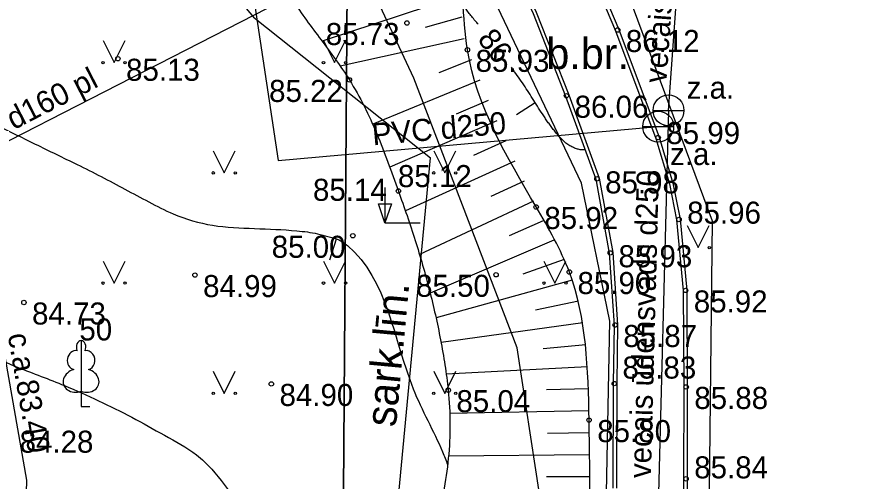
# Model space of a CAD drawing. Extents: x 576692 to 577659, y 273254 to 273799.
# Drawn here: x 576860.29 to 576879.24, y 273618.01 to 273628.54 of the extents above; entities that cross this region are included whole.
import ezdxf

# ---------------------------------------------------------------- set-up
doc = ezdxf.new("R2010")
doc.units = 0
for name, color, linetype in [('APGR_SARK_####_####_#', 7, 'Continuous'), ('BUVE_EKAS_####_####_#', 7, 'Continuous'), ('BUVE_EKAS_BIZM_TKST_#', 7, 'Continuous'), ('BUVE_ELEM_####_####_#', 7, 'Continuous'), ('CELI_CMAL_####_####_#', 7, 'Continuous'), ('CELI_TAKA_####_####_#', 7, 'Continuous'), ('DREN_VADP_####_TKST_#', 7, 'Continuous'), ('ELEK_STTP_####_TKST_#', 7, 'Continuous'), ('GAZE_ELEM_####_####_#', 7, 'Continuous'), ('GAZE_VADP_VSP2_TKST_#', 7, 'Continuous'), ('GEOD_ELEM_####_TKST_#', 7, 'Continuous'), ('GEOD_SITP_####_TKST_#', 7, 'Continuous'), ('HIDT_REZV_####_TKST_#', 7, 'Continuous'), ('Level 46', 7, 'Continuous'), ('Level 50', 7, 'Continuous'), ('LKAN_ELEM_####_####_#', 7, 'Continuous'), ('LKAN_ELEM_PAST_TKST_#', 7, 'Continuous'), ('RELJ_ELEM_####_####_#', 7, 'Continuous'), ('RELJ_HORZ_PAMT_####_#', 7, 'Continuous'), ('SAKT_ACRL_####_####_#', 7, 'Continuous'), ('SAKT_ELEM_####_####_#', 7, 'Continuous'), ('SILT_VADP_DREN_TKST_#', 7, 'Continuous'), ('SILT_VADP_UDEN_####_#', 7, 'Continuous'), ('TERT_IZMT_####_TKST_#', 7, 'Continuous'), ('TERT_KRND_####_####_#', 7, 'Continuous')]:
    doc.layers.add(name, color=color, linetype=linetype)

msp = doc.modelspace()

# ---------------------------------------------------------------- linework, layer by layer
at = {"layer": 'BUVE_EKAS_####_####_#'}
for points in [[(576862.868, 273644.043), (576863.388, 273642.048), (576864.075, 273640.181), (576864.984, 273638.381), (576866.091, 273636.654), (576867.336, 273635.086), (576868.68, 273633.579), (576870.07, 273632.118), (576870.631, 273631.326), (576871.17, 273630.449), (576872.003, 273628.616), (576872.737, 273626.741), (576873.428, 273624.858), (576873.73, 273623.183), (576873.839, 273621.55), (576873.82, 273620.221), (576873.816, 273617.847)], [(576862.946, 273644.061), (576863.465, 273642.071), (576864.149, 273640.213), (576865.054, 273638.42), (576866.156, 273636.701), (576867.397, 273635.137), (576868.738, 273633.633), (576870.132, 273632.169), (576870.698, 273631.37), (576871.241, 273630.487), (576872.077, 273628.647), (576872.811, 273626.769), (576873.505, 273624.879), (576873.81, 273623.193), (576873.919, 273621.552), (576873.9, 273620.221), (576873.896, 273617.847)], [(576864.529, 273643.93), (576865.756, 273640.457), (576867.634, 273637.338), (576868.97, 273635.671), (576870.713, 273633.806), (576871.231, 273633.244), (576871.594, 273632.729), (576872.019, 273632.132), (576872.435, 273631.456), (576873.055, 273630.236), (576873.369, 273629.423), (576873.871, 273628.221), (576874.788, 273625.782), (576875.095, 273624.75), (576875.259, 273623.935), (576875.408, 273622.331), (576875.42, 273620.146), (576875.418, 273618.062), (576875.379, 273612.665)], [(576864.606, 273643.951), (576865.829, 273640.492), (576867.7, 273637.384), (576869.031, 273635.723), (576870.771, 273633.86), (576871.293, 273633.295), (576871.659, 273632.775), (576872.086, 273632.176), (576872.505, 273631.495), (576873.128, 273630.268), (576873.443, 273629.453), (576873.945, 273628.25), (576874.864, 273625.808), (576875.172, 273624.769), (576875.338, 273623.947), (576875.488, 273622.335), (576875.5, 273620.146), (576875.498, 273618.062), (576875.459, 273612.665)]]:
    msp.add_lwpolyline(points, dxfattribs=at)
at = {"layer": 'CELI_TAKA_####_####_#'}
msp.add_lwpolyline([(576822.461, 273734.186), (576841.308, 273671.168), (576850.453, 273673.856), (576864.919, 273653.745), (576866.76, 273640.771), (576872.899, 273632.451), (576876.069, 273623.909), (576875.901, 273608.92), (576873.238, 273590.115)], dxfattribs=at)
at = {"layer": 'DREN_VADP_####_TKST_#'}
for p, q in [((576874.724, 273626.417), (576875.426, 273626.417)), ((576874.49, 273626.049), (576875.192, 273626.049))]:
    msp.add_line(p, q, dxfattribs=at)
for centre in [(576875.075, 273626.417), (576874.841, 273626.049)]:
    msp.add_circle(centre, 0.351, dxfattribs=at)
at = {"layer": 'GAZE_ELEM_####_####_#'}
for p, q in [((576870.389, 273629.034), (576867.22, 273627.984)), ((576870.391, 273628.534), (576869.555, 273628.298)), ((576870.441, 273628.037), (576867.632, 273627.417)), ((576870.605, 273627.565), (576869.867, 273627.267)), ((576870.794, 273627.102), (576868.367, 273626.102)), ((576870.987, 273626.641), (576870.262, 273626.333)), ((576871.185, 273626.182), (576868.753, 273625.127)), ((576871.387, 273625.724), (576870.65, 273625.398)), ((576871.591, 273625.268), (576869.107, 273624.142)), ((576871.8, 273624.814), (576871.042, 273624.463)), ((576872.01, 273624.36), (576869.427, 273623.15)), ((576872.233, 273623.913), (576871.462, 273623.571)), ((576872.475, 273623.475), (576869.669, 273622.276)), ((576872.705, 273623.032), (576871.768, 273622.704)), ((576872.893, 273622.568), (576869.803, 273621.711)), ((576873.034, 273622.089), (576872.059, 273621.888)), ((576873.133, 273621.599), (576869.916, 273621.153)), ((576873.198, 273621.103), (576872.233, 273621.009)), ((576873.237, 273620.605), (576870.034, 273620.432)), ((576873.258, 273620.105), (576872.306, 273620.077)), ((576873.27, 273619.605), (576870.117, 273619.541)), ((576873.28, 273619.106), (576872.331, 273619.09)), ((576873.287, 273618.606), (576870.085, 273618.577)), ((576873.29, 273618.106), (576872.311, 273618.105))]:
    msp.add_line(p, q, dxfattribs=at)
msp.add_spline([(576871.993, 273602.28), (576872.095, 273602.758), (576872.176, 273603.251), (576872.339, 273604.238), (576872.493, 273605.17), (576872.162, 273608.087), (576872.486, 273612.069), (576873.137, 273615.369), (576873.274, 273619.394), (576872.826, 273622.752), (576872.073, 273624.227), (576870.515, 273627.791), (576870.242, 273630.031), (576868.821, 273632.37), (576866, 273635.868), (576864.195, 273638.991), (576863.085, 273641.773), (576862.24, 273645.118), (576861.859, 273646.979)], degree=3, dxfattribs=at)
at = {"layer": 'GAZE_VADP_VSP2_TKST_#'}
msp.add_lwpolyline([(576836.372, 273653.396), (576836.519, 273652.953), (576837.582, 273650.133), (576837.906, 273649.009), (576838.095, 273648.207), (576839.874, 273643.493), (576841.093, 273641.261), (576843.166, 273638.464), (576845.597, 273635.684), (576846.78, 273634.715), (576850.695, 273632.125), (576852.662, 273630.867), (576855.046, 273629.082), (576856.199, 273627.876), (576857.289, 273626.424), (576859.457, 273622.595), (576859.975, 273621.094), (576860.513, 273618.031), (576860.503, 273617.465), (576860.358, 273616.452), (576860.419, 273615.51), (576860.941, 273611.653), (576861.574, 273601.614), (576861.576, 273595.267)], dxfattribs=at)
at = {"layer": 'GEOD_ELEM_####_TKST_#'}
msp.add_line((576871.629, 273626.324), (576872.049, 273626.594), dxfattribs=at)
for points in [[(576870.76, 273628.369), (576870.69, 273628.451), (576870.537, 273628.64), (576870.395, 273628.836)], [(576873.176, 273625.52), (576873.092, 273625.523), (576873.05, 273625.53), (576873.008, 273625.541), (576872.965, 273625.555), (576872.924, 273625.573), (576872.84, 273625.615), (576872.749, 273625.676), (576872.672, 273625.747), (576872.529, 273625.902), (576872.462, 273625.987), (576872.397, 273626.073), (576872.334, 273626.16), (576872.274, 273626.249), (576872.045, 273626.601), (576871.822, 273626.952), (576871.585, 273627.295), (576871.511, 273627.398)]]:
    msp.add_spline(points, degree=3, dxfattribs=at)
at = {"layer": 'GEOD_SITP_####_TKST_#'}
msp.add_line((576867.393, 273623.027), (576867.546, 273623.503), dxfattribs=at)
for points in [[(576836.737, 273653.507), (576837.199, 273653.071), (576838.168, 273651.964), (576839.276, 273650.389), (576839.675, 273649.775), (576840.068, 273649.157), (576840.874, 273647.935), (576842.937, 273645.043), (576843.644, 273644.077), (576844.358, 273643.116), (576845.071, 273642.154), (576845.776, 273641.185), (576846.532, 273639.939), (576848.959, 273635.068), (576849.467, 273633.911), (576849.494, 273633.87), (576849.54, 273633.844), (576849.669, 273633.76), (576849.716, 273633.696), (576849.75, 273633.628), (576849.789, 273633.484), (576849.818, 273633.184), (576849.885, 273632.56), (576849.923, 273631.934), (576849.964, 273631.308), (576850.042, 273630.684), (576850.228, 273630.011), (576850.401, 273629.706), (576850.514, 273629.568), (576850.649, 273629.442), (576850.839, 273629.33), (576851.04, 273629.256), (576851.437, 273629.127), (576852.241, 273628.927), (576852.405, 273628.885), (576852.774, 273628.757), (576853.14, 273628.623), (576853.871, 273628.35), (576855.336, 273627.811), (576856.838, 273627.284), (576857.811, 273626.95), (576859.757, 273626.119), (576860.71, 273625.654), (576861.662, 273625.19), (576862.208, 273624.916), (576862.747, 273624.63), (576863.288, 273624.343), (576863.84, 273624.071), (576864.734, 273623.812), (576865.684, 273623.739), (576866.647, 273623.686), (576867.118, 273623.618), (576867.35, 273623.56), (576867.582, 273623.491), (576867.793, 273623.35), (576869.286, 273620.101), (576869.949, 273618.673), (576870.065, 273618.383)], [(576855.69, 273623.279), (576856.771, 273622.643), (576857.319, 273622.34), (576857.859, 273622.023), (576858.151, 273621.827), (576858.436, 273621.619), (576858.722, 273621.414), (576859.019, 273621.223), (576860.313, 273620.593), (576861.378, 273620.176), (576862.149, 273619.833), (576862.903, 273619.459), (576863.642, 273619.051), (576864.37, 273618.606), (576864.715, 273618.279), (576865.665, 273616.764), (576866.071, 273615.581), (576866.112, 273615.391), (576866.295, 273615.092), (576866.625, 273614.961), (576867.386, 273614.691), (576867.79, 273614.462), (576868.144, 273614.156), (576868.694, 273613.398)]]:
    msp.add_spline(points, degree=3, dxfattribs=at)
at = {"layer": 'Level 46'}
msp.add_lwpolyline([(576819.084, 273508.06), (576836.748, 273524.115), (576867.586, 273601.172), (576868.039, 273663.467), (576868.105, 273672.497), (576868.105, 273672.497)], dxfattribs=at)
at = {"layer": 'Level 50'}
msp.add_lwpolyline([(576852.738, 273621.958), (576869.063, 273630.326), (576880.368, 273635.749)], dxfattribs=at)
at = {"layer": 'LKAN_ELEM_####_####_#'}
for points in [[(576866.359, 273669.976), (576862.144, 273665.514), (576859.774, 273661.295), (576857.536, 273656.168), (576856.942, 273651.163), (576856.77, 273646.273), (576858.075, 273640.911), (576859.856, 273636.242), (576862.744, 273631.994), (576865.665, 273628.533), (576869.677, 273625.341)], [(576849.004, 273551.431), (576853.733, 273561.172), (576858.13, 273571.54), (576862.062, 273582.382), (576864.74, 273591.4), (576865.79, 273595.589), (576867.357, 273605.525), (576868.834, 273616.371), (576869.677, 273625.341)]]:
    msp.add_lwpolyline(points, dxfattribs=at)
at = {"layer": 'LKAN_ELEM_PAST_TKST_#'}
for p, q in [((576862.25, 273628), (576862.5, 273627.5)), ((576862.5, 273627.5), (576862.75, 273628)), ((576867.25, 273628), (576867.5, 273627.5)), ((576867.5, 273627.5), (576867.75, 273628)), ((576864.75, 273625.5), (576865, 273625)), ((576865, 273625), (576865.25, 273625.5)), ((576869.75, 273625.5), (576870, 273625)), ((576870, 273625), (576870.25, 273625.5)), ((576868.645, 273624.665), (576868.645, 273623.865)), ((576868.645, 273623.865), (576869.445, 273623.865)), ((576875.501, 273623.806), (576875.751, 273623.306)), ((576875.751, 273623.306), (576876.001, 273623.806)), ((576862.25, 273623), (576862.5, 273622.5)), ((576862.5, 273622.5), (576862.75, 273623)), ((576867.25, 273623), (576867.5, 273622.5)), ((576867.5, 273622.5), (576867.75, 273623)), ((576872.25, 273623), (576872.5, 273622.5)), ((576872.5, 273622.5), (576872.75, 273623)), ((576864.75, 273620.5), (576865, 273620)), ((576865, 273620), (576865.25, 273620.5)), ((576869.75, 273620.5), (576870, 273620)), ((576870, 273620), (576870.25, 273620.5)), ((576861.753, 273620.047), (576861.753, 273619.7)), ((576861.753, 273619.7), (576861.953, 273619.7))]:
    msp.add_line(p, q, dxfattribs=at)
for points in [[(576861.753, 273621.2), (576861.753, 273620.047)], [(576861.843, 273620.968), (576861.842, 273620.969)]]:
    msp.add_lwpolyline(points, dxfattribs=at)
for centre, radius in [((576862.25, 273627.5), 0.028), ((576862.75, 273627.5), 0.0263), ((576867.25, 273627.5), 0.028), ((576867.75, 273627.5), 0.0263), ((576864.75, 273625), 0.028), ((576865.25, 273625), 0.0263), ((576869.75, 273625), 0.028), ((576870.25, 273625), 0.0263), ((576875.501, 273623.306), 0.028), ((576876.001, 273623.306), 0.0263), ((576862.25, 273622.5), 0.028), ((576862.75, 273622.5), 0.0263), ((576867.25, 273622.5), 0.028), ((576867.75, 273622.5), 0.0263), ((576872.25, 273622.5), 0.028), ((576872.75, 273622.5), 0.0263), ((576864.75, 273620), 0.028), ((576865.25, 273620), 0.0263), ((576869.75, 273620), 0.028), ((576870.25, 273620), 0.0263)]:
    msp.add_circle(centre, radius, dxfattribs=at)
for centre, major_axis, ratio, start_param, end_param in [((576861.753, 273621.05), (0, -0.15), 0.707107, 3.14537, 5.287485), ((576861.753, 273621.05), (0, -0.15), 0.707107, 0.995701, 3.137816), ((576861.625, 273620.755), (-0.039, -0.212), 0.861323, 3.141593, 6.283185), ((576861.881, 273620.755), (0.039, -0.212), 0.861323, 0, 3.141593), ((576861.663, 273620.293), (0.307, 0.095), 0.814445, 1.570796, 4.752015), ((576861.843, 273620.293), (-0.307, 0.095), 0.814445, 1.531171, 4.712389)]:
    msp.add_ellipse(centre, major_axis=major_axis, ratio=ratio, start_param=start_param, end_param=end_param, dxfattribs=at)
at = {"layer": 'RELJ_ELEM_####_####_#'}
msp.add_lwpolyline([(576868.495, 273624.298), (576868.795, 273624.298), (576868.645, 273623.865)], close=True, dxfattribs=at)
for centre in [(576869.142, 273628.399), (576873.922, 273628.241), (576870.515, 273627.791), (576862.587, 273627.588), (576867.837, 273627.109), (576872.76, 273626.75), (576874.84, 273625.8), (576873.452, 273624.865), (576868.949, 273624.589), (576872.073, 273624.227), (576875.313, 273623.943), (576867.916, 273623.574), (576873.755, 273623.186), (576864.334, 273622.683), (576871.164, 273622.689), (576872.826, 273622.752), (576875.463, 273622.334), (576860.455, 273622.061), (576873.864, 273621.551), (576866.067, 273620.214), (576873.845, 273620.221), (576870.079, 273620.073), (576875.475, 273620.146), (576873.274, 273619.394), (576875.473, 273618.062)]:
    msp.add_circle(centre, 0.05, dxfattribs=at)
at = {"layer": 'SAKT_ACRL_####_####_#'}
for points in [[(576861.136, 273668.467), (576860.963, 273659.027), (576862.791, 273648.045), (576864.507, 273636.663), (576866.223, 273625.281), (576874.841, 273626.049), (576875.066, 273626.068)], [(576875.075, 273626.417), (576875.958, 273638.708)], [(576875.075, 273626.417), (576874.757, 273614.256)]]:
    msp.add_lwpolyline(points, dxfattribs=at)
at = {"layer": 'SAKT_ELEM_####_####_#'}
msp.add_spline([(576861.859, 273646.979), (576860.82, 273645.526), (576860.515, 273644.822), (576860.439, 273644.436), (576860.391, 273644.05), (576860.328, 273642.626), (576860.53, 273641.215), (576860.767, 273640.401), (576861.028, 273639.597), (576861.313, 273638.803), (576861.623, 273638.013), (576862.55, 273635.763), (576863.607, 273633.577), (576866.547, 273628.915), (576866.865, 273628.461), (576867.195, 273628.017), (576867.524, 273627.57), (576867.837, 273627.109), (576868.459, 273625.886), (576868.71, 273625.244), (576868.949, 273624.589), (576869.329, 273623.47), (576869.651, 273622.345), (576869.905, 273621.213), (576870.003, 273620.644), (576870.079, 273620.073), (576870.081, 273618.528), (576869.968, 273617.754), (576869.793, 273616.99), (576869.618, 273616.466), (576869.409, 273615.957), (576869.202, 273615.447), (576869.037, 273614.924), (576868.882, 273614.274), (576868.742, 273613.621), (576868.549, 273612.302), (576868.479, 273611.255), (576868.436, 273610.206), (576868.398, 273609.158), (576868.341, 273608.112), (576868.191, 273607.038), (576867.976, 273605.964), (576867.823, 273604.893), (576867.861, 273603.826), (576868.001, 273602.973)], degree=3, dxfattribs=at)
at = {"layer": 'SILT_VADP_UDEN_####_#'}
msp.add_lwpolyline([(576868.105, 273672.497), (576868.039, 273663.467), (576867.586, 273601.172), (576836.748, 273524.115), (576819.084, 273508.06)], dxfattribs=at)
at = {"layer": 'TERT_KRND_####_####_#'}
for points in [[(576872.377, 273604.118), (576872.656, 273614.414), (576871.639, 273621.034), (576869.298, 273627.151), (576864.957, 273636.431), (576861.433, 273643.047), (576860.673, 273648.367), (576862.425, 273654.978)], [(576872.377, 273604.118), (576872.717, 273605.326), (576873.157, 273607.482), (576873.609, 273611.716), (576873.631, 273615.791), (576873.747, 273621.641), (576873.103, 273624.769), (576871.205, 273628.75), (576870.736, 273629.106)]]:
    msp.add_lwpolyline(points, dxfattribs=at)

# ---------------------------------------------------------------- texts
at = {"layer": 'APGR_SARK_####_####_#'}
msp.add_text(' 50', height=0.5, dxfattribs=at).set_placement((576861.528, 273621.2))
at = {"layer": 'BUVE_EKAS_BIZM_TKST_#'}
msp.add_text('sark.līn.', height=0.7, rotation=84.628, dxfattribs=at).set_placement((576868.891, 273619.223))
at = {"layer": 'BUVE_ELEM_####_####_#'}
for p in [(576875.487, 273626.683), (576875.111, 273625.178)]:
    msp.add_text('z.a.', height=0.5, dxfattribs=at).set_placement(p)
at = {"layer": 'CELI_CMAL_####_####_#'}
msp.add_text('b.br.', height=0.7, dxfattribs=at).set_placement((576872.305, 273627.356))
at = {"layer": 'ELEK_STTP_####_TKST_#'}
msp.add_text('c.a.83.40', height=0.5, rotation=279.9621, dxfattribs=at).set_placement((576860.086, 273621.327))
at = {"layer": 'HIDT_REZV_####_TKST_#'}
for s, p in [(' 85.73', (576867.116, 273627.899)), (' 86.12', (576873.922, 273627.741)), (' 85.93', (576870.515, 273627.291)), (' 85.13', (576862.587, 273627.088)), (' 85.22', (576865.831, 273626.609)), (' 86.06', (576872.76, 273626.25)), (' 85.99', (576874.84, 273625.653)), (' 85.12', (576868.753, 273624.677)), (' 85.98', (576873.452, 273624.535)), (' 85.14', (576866.826, 273624.366)), (' 85.92', (576872.073, 273623.727)), (' 85.96', (576875.313, 273623.848)), (' 85.00', (576865.89, 273623.074)), (' 85.93', (576873.755, 273622.86)), (' 84.99', (576864.334, 273622.183)), (' 85.50', (576869.165, 273622.189)), (' 85.90', (576872.826, 273622.252)), (' 85.92', (576875.463, 273621.834)), (' 84.73', (576860.455, 273621.561)), (' 85.87', (576873.864, 273621.051)), (' 85.83', (576873.845, 273620.335)), (' 84.90', (576866.067, 273619.714)), (' 85.04', (576870.079, 273619.573)), (' 85.88', (576875.475, 273619.646)), (' 85.80', (576873.274, 273618.894)), (' 84.28', (576860.173, 273618.654)), (' 85.84', (576875.473, 273618.072))]:
    msp.add_text(s, height=0.5, dxfattribs=at).set_placement(p)
at = {"layer": 'RELJ_HORZ_PAMT_####_#'}
msp.add_text('86', height=0.5, rotation=307.3534, dxfattribs=at).set_placement((576870.725, 273628.028))
at = {"layer": 'SILT_VADP_DREN_TKST_#'}
for s, rotation, p in [('vecais ūdensvads d250', 85.8909, (576875.025, 273627.026)), ('PVC d250', 5.0925, (576868.373, 273625.623)), ('vecais ūdensvads d250', 88.5012, (576874.675, 273618.073))]:
    msp.add_text(s, height=0.5, rotation=rotation, dxfattribs=at).set_placement(p)
at = {"layer": 'TERT_IZMT_####_TKST_#'}
msp.add_text('d160 pl', height=0.5, rotation=27.1385, dxfattribs=at).set_placement((576860.224, 273625.968))

doc.saveas('drawing.dxf')
